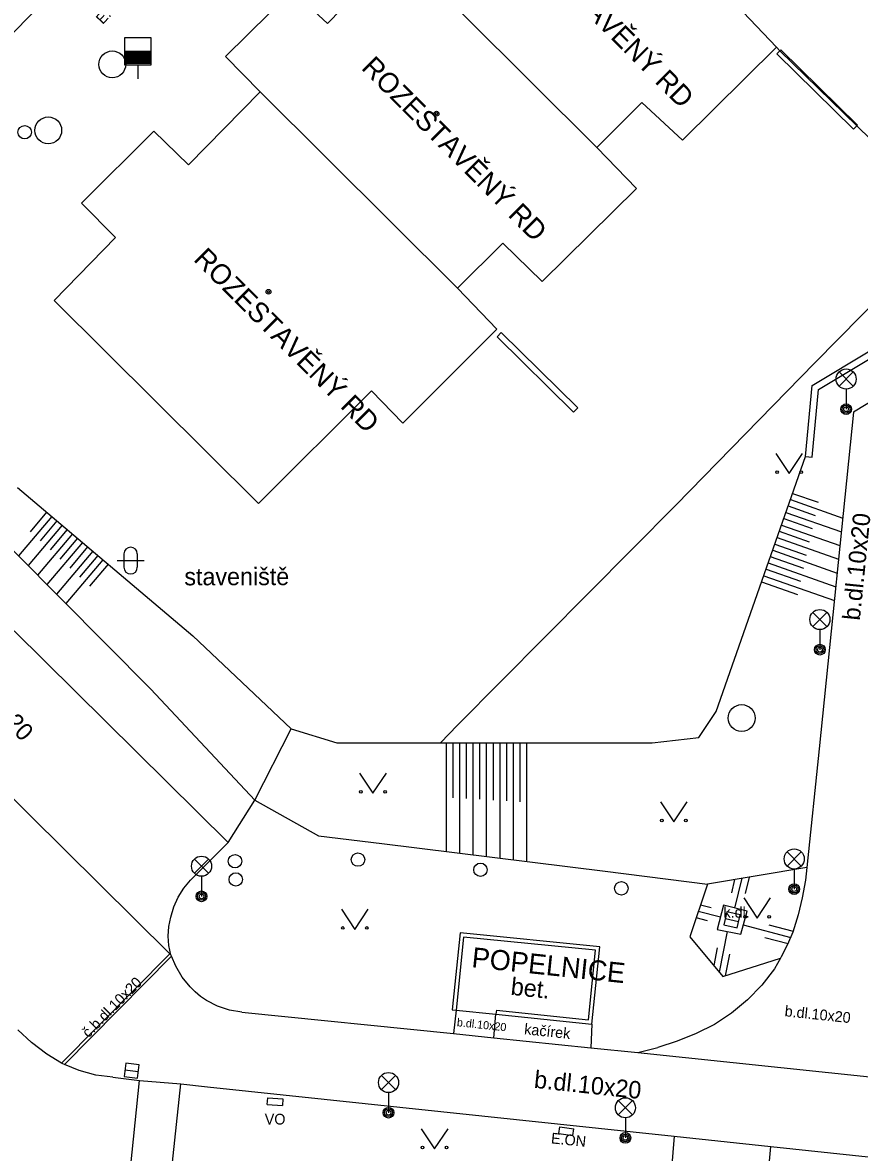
# Model space of a CAD drawing. Extents: x -598233 to -596890, y -1157848 to -1156431.
# Drawn here: x -597870.05 to -597838.81, y -1156760.28 to -1156718.14 of the extents above; entities that cross this region are included whole.
import ezdxf

# ---------------------------------------------------------------- set-up
doc = ezdxf.new("R2010")
doc.units = 0
for name, color, linetype in [('Level 10', 7, 'Continuous'), ('Level 11', 7, 'Continuous'), ('Level 14', 7, 'Continuous'), ('Level 15', 7, 'Continuous'), ('Level 24', 7, 'Continuous'), ('Level 27', 7, 'Continuous'), ('Level 28', 7, 'Continuous'), ('Level 33', 7, 'Continuous'), ('Level 36', 7, 'Continuous'), ('Level 39', 7, 'Continuous'), ('Level 40', 7, 'Continuous'), ('Level 41', 7, 'Continuous'), ('Level 42', 7, 'Continuous'), ('Level 5', 7, 'Continuous'), ('Level 7', 7, 'Continuous')]:
    doc.layers.add(name, color=color, linetype=linetype)

msp = doc.modelspace()

# ---------------------------------------------------------------- linework, layer by layer
at = {"layer": 'Level 10'}
for points in [[(-597870.36, -1156740.83), (-597862.38, -1156748.72)], [(-597862.38, -1156748.72), (-597863.78, -1156750.13)], [(-597864.51, -1156751.5), (-597864.4, -1156751.12), (-597864.24, -1156750.76), (-597864.03, -1156750.43), (-597863.78, -1156750.13)], [(-597864.51, -1156752.91), (-597864.59, -1156752.56), (-597864.62, -1156752.21), (-597864.59, -1156751.85), (-597864.51, -1156751.5)], [(-597863.79, -1156754.1), (-597864.09, -1156753.74), (-597864.33, -1156753.34), (-597864.49, -1156752.96), (-597864.51, -1156752.91)], [(-597863.19, -1156754.61), (-597863.41, -1156754.46), (-597863.61, -1156754.29), (-597863.79, -1156754.1)], [(-597861.86, -1156755.05), (-597862.32, -1156754.97), (-597862.77, -1156754.82), (-597863.19, -1156754.61)], [(-597861.86, -1156755.05), (-597853.96, -1156755.85)], [(-597868.54, -1156756.98), (-597868.59, -1156756.95), (-597869.14, -1156756.61), (-597869.71, -1156756.18), (-597870.23, -1156755.71)], [(-597853.96, -1156755.85), (-597852.46, -1156756.01), (-597848.84, -1156756.38)], [(-597848.84, -1156756.38), (-597847.09, -1156756.56), (-597834.63, -1156757.86)], [(-597866.68, -1156757.48), (-597867.32, -1156757.4), (-597867.94, -1156757.23), (-597868.49, -1156757), (-597868.54, -1156756.98)], [(-597866.68, -1156757.48), (-597865.68, -1156757.6)], [(-597865.68, -1156757.6), (-597864.14, -1156757.72)], [(-597864.14, -1156757.72), (-597863.15, -1156757.83)], [(-597863.15, -1156757.83), (-597845.73, -1156759.67)], [(-597845.73, -1156759.67), (-597842.12, -1156760.06)], [(-597842.12, -1156760.06), (-597837.67, -1156760.53)]]:
    msp.add_lwpolyline(points, dxfattribs=at)
at = {"layer": 'Level 11'}
for points in [[(-597859.3, -1156707.25), (-597874.48, -1156722.65), (-597883.98, -1156732.24)], [(-597841.75, -1156719.16), (-597838.89, -1156721.97)], [(-597840.58, -1156731.68), (-597831.59, -1156726.28)], [(-597831.26, -1156727.97), (-597839.03, -1156732.67)], [(-597852.18, -1156729.7), (-597849.33, -1156732.51)], [(-597840.83, -1156734.33), (-597840.58, -1156731.68)], [(-597839.03, -1156732.67), (-597840.32, -1156745.23)], [(-597881.59, -1156736.03), (-597864.55, -1156752.87), (-597864.51, -1156752.91)], [(-597862.38, -1156748.72), (-597861.38, -1156747.14), (-597860.03, -1156744.48)], [(-597853.81, -1156744.35), (-597854.45, -1156745.01)], [(-597840.32, -1156745.23), (-597840.78, -1156749.65)], [(-597840.78, -1156749.65), (-597840.83, -1156750.12)], [(-597840.83, -1156750.12), (-597840.95, -1156750.78), (-597841.1, -1156751.42), (-597841.3, -1156752.06)], [(-597843.89, -1156751.06), (-597844.12, -1156751.97)], [(-597843.01, -1156751.28), (-597843.89, -1156751.06)], [(-597843.24, -1156752.14), (-597843.01, -1156751.28)], [(-597844.12, -1156751.97), (-597843.24, -1156752.14)], [(-597841.3, -1156752.06), (-597841.5, -1156752.53), (-597841.73, -1156752.99), (-597841.76, -1156753.04), (-597841.99, -1156753.43)], [(-597868.59, -1156756.95), (-597864.55, -1156752.87)], [(-597868.49, -1156757), (-597864.49, -1156752.96)], [(-597841.99, -1156753.43), (-597842.46, -1156754.04), (-597842.99, -1156754.59), (-597843.59, -1156755.09), (-597844.23, -1156755.51)], [(-597853.86, -1156754.98), (-597853.96, -1156755.85)], [(-597853.86, -1156754.98), (-597852.38, -1156755.13)], [(-597852.46, -1156756.01), (-597852.38, -1156755.13)], [(-597848.8, -1156755.5), (-597848.84, -1156756.38)], [(-597844.23, -1156755.51), (-597844.91, -1156755.85), (-597845.62, -1156756.13), (-597846.34, -1156756.37)], [(-597847.09, -1156756.56), (-597846.34, -1156756.37)], [(-597868.15, -1156783.1), (-597867.92, -1156779.12), (-597867.24, -1156772.79), (-597865.68, -1156757.6)], [(-597866.6, -1156783.2), (-597866.36, -1156779.14), (-597865.77, -1156773.02), (-597864.14, -1156757.72)], [(-597845.73, -1156759.67), (-597845.94, -1156762.26), (-597845.98, -1156762.7)], [(-597842.4, -1156763.08), (-597842.12, -1156760.06)]]:
    msp.add_lwpolyline(points, dxfattribs=at)
at = {"layer": 'Level 14'}
for points in [[(-597873.63, -1156734.58), (-597865.26, -1156743)], [(-597844.16, -1156743.83), (-597840.83, -1156734.33)], [(-597870.24, -1156735.48), (-597863.69, -1156741.01)], [(-597863.69, -1156741.01), (-597860.03, -1156744.48)], [(-597865.26, -1156743), (-597861.38, -1156747.14)], [(-597844.81, -1156744.81), (-597844.16, -1156743.83)], [(-597860.03, -1156744.48), (-597858.32, -1156745.01)], [(-597858.32, -1156745.01), (-597854.45, -1156745.01), (-597846.55, -1156745.01)], [(-597846.55, -1156745.01), (-597844.81, -1156744.81)], [(-597861.38, -1156747.14), (-597859, -1156748.47)], [(-597859, -1156748.47), (-597856.64, -1156748.76)], [(-597856.64, -1156748.76), (-597848.31, -1156749.79)], [(-597848.31, -1156749.79), (-597844.49, -1156750.27)], [(-597840.78, -1156749.65), (-597844.49, -1156750.27)], [(-597844.49, -1156750.27), (-597845.15, -1156752.24)], [(-597845.15, -1156752.24), (-597843.91, -1156753.72)], [(-597843.91, -1156753.72), (-597841.76, -1156753.04)]]:
    msp.add_lwpolyline(points, dxfattribs=at)
at = {"layer": 'Level 15'}
for points in [[(-597841.31, -1156735.7), (-597840.36, -1156736.03)], [(-597841.48, -1156736.17), (-597840.47, -1156736.52)], [(-597841.39, -1156735.93), (-597839.44, -1156736.62)], [(-597868.96, -1156736.56), (-597870.2, -1156738.03)], [(-597869.15, -1156736.4), (-597869.76, -1156737.13)], [(-597868.77, -1156736.73), (-597869.39, -1156737.47)], [(-597841.64, -1156736.64), (-597840.58, -1156737.01)], [(-597841.56, -1156736.41), (-597839.49, -1156737.13)], [(-597868.57, -1156736.89), (-597869.84, -1156738.39)], [(-597868.38, -1156737.05), (-597869.02, -1156737.81)], [(-597841.81, -1156737.11), (-597840.69, -1156737.51)], [(-597841.72, -1156736.88), (-597839.54, -1156737.64)], [(-597868.19, -1156737.21), (-597869.49, -1156738.75)], [(-597867.81, -1156737.53), (-597869.14, -1156739.1)], [(-597868, -1156737.37), (-597868.66, -1156738.15)], [(-597841.89, -1156737.35), (-597839.59, -1156738.15)], [(-597867.43, -1156737.85), (-597868.78, -1156739.46)], [(-597867.62, -1156737.69), (-597868.29, -1156738.49)], [(-597842.05, -1156737.82), (-597839.65, -1156738.67)], [(-597841.97, -1156737.59), (-597840.8, -1156738)], [(-597867.05, -1156738.18), (-597868.43, -1156739.81)], [(-597867.24, -1156738.02), (-597867.92, -1156738.83)], [(-597866.86, -1156738.34), (-597867.55, -1156739.16)], [(-597842.22, -1156738.29), (-597839.7, -1156739.18)], [(-597842.14, -1156738.06), (-597840.9, -1156738.49)], [(-597842.38, -1156738.77), (-597839.75, -1156739.69)], [(-597842.3, -1156738.53), (-597841.01, -1156738.98)], [(-597842.47, -1156739), (-597841.12, -1156739.47)], [(-597854.24, -1156745.01), (-597854.24, -1156749.06)], [(-597853.99, -1156745.01), (-597853.99, -1156747.05)], [(-597853.74, -1156745.01), (-597853.74, -1156749.12)], [(-597853.49, -1156745.01), (-597853.49, -1156747.08)], [(-597853.24, -1156745.01), (-597853.24, -1156749.18)], [(-597852.99, -1156745.01), (-597852.99, -1156747.11)], [(-597852.74, -1156745.01), (-597852.74, -1156749.24)], [(-597852.49, -1156745.01), (-597852.49, -1156747.14)], [(-597852.24, -1156745.01), (-597852.24, -1156749.3)], [(-597851.99, -1156745.01), (-597851.99, -1156747.17)], [(-597851.74, -1156745.01), (-597851.74, -1156749.37)], [(-597851.49, -1156745.01), (-597851.49, -1156747.2)], [(-597851.24, -1156745.01), (-597851.24, -1156749.43)], [(-597843.58, -1156750.6), (-597843.46, -1156750.1)], [(-597843.47, -1156751.17), (-597843.19, -1156750.05)], [(-597843.07, -1156750.62), (-597842.92, -1156750.01)], [(-597844.35, -1156751.16), (-597844.75, -1156751.06)], [(-597844, -1156751.5), (-597844.83, -1156751.29)], [(-597844.49, -1156751.64), (-597844.91, -1156751.53)], [(-597843.15, -1156751.79), (-597841.38, -1156752.26)], [(-597842.19, -1156751.79), (-597841.29, -1156752.03)], [(-597843.75, -1156752.04), (-597844.05, -1156753.56)], [(-597842.35, -1156752.26), (-597841.48, -1156752.49)], [(-597844.13, -1156752.65), (-597844.25, -1156753.31)], [(-597843.66, -1156752.89), (-597843.82, -1156753.69)]]:
    msp.add_lwpolyline(points, dxfattribs=at)
at = {"layer": 'Level 24'}
for points in [[(-597860.92, -1156758.49), (-597860.9, -1156758.24)], [(-597860.92, -1156758.49), (-597860.35, -1156758.53)], [(-597860.9, -1156758.24), (-597860.33, -1156758.28)], [(-597860.33, -1156758.28), (-597860.35, -1156758.53)], [(-597850.03, -1156759.58), (-597850, -1156759.33)], [(-597850, -1156759.33), (-597849.48, -1156759.4)], [(-597849.51, -1156759.65), (-597849.48, -1156759.4)], [(-597850.03, -1156759.58), (-597849.51, -1156759.65)]]:
    msp.add_lwpolyline(points, dxfattribs=at)
at = {"layer": 'Level 27'}
for p, q in [((-597843.8137, -1156751.5541), (-597843.3263, -1156751.6659)), ((-597866.2282, -1156757.1999), (-597865.7318, -1156757.2601))]:
    msp.add_line(p, q, dxfattribs=at)
for points in [[(-597843.8696, -1156751.7978), (-597843.3822, -1156751.9096), (-597843.2704, -1156751.4222), (-597843.7578, -1156751.3104)], [(-597866.2583, -1156757.4481), (-597865.7619, -1156757.5083), (-597865.7017, -1156757.0119), (-597866.1981, -1156756.9517)]]:
    msp.add_lwpolyline(points, close=True, dxfattribs=at)
for centre in [(-597866.7, -1156719.7), (-597869.09, -1156722.16), (-597843.21, -1156744.08)]:
    msp.add_circle(centre, 0.5, dxfattribs=at)
at = {"layer": 'Level 28'}
for p, q in [((-597866.25, -1156719.21), (-597865.25, -1156719.21)), ((-597866.25, -1156719.26), (-597865.25, -1156719.26)), ((-597866.25, -1156719.31), (-597865.25, -1156719.31)), ((-597866.25, -1156719.36), (-597865.25, -1156719.36)), ((-597866.25, -1156719.41), (-597865.25, -1156719.41)), ((-597866.25, -1156719.46), (-597865.25, -1156719.46)), ((-597866.25, -1156719.51), (-597865.25, -1156719.51)), ((-597866.25, -1156719.56), (-597865.25, -1156719.56)), ((-597866.25, -1156719.61), (-597865.25, -1156719.61)), ((-597866.25, -1156719.66), (-597865.25, -1156719.66)), ((-597865.75, -1156719.71), (-597865.75, -1156720.24))]:
    msp.add_line(p, q, dxfattribs=at)
msp.add_lwpolyline([(-597866.25, -1156719.71), (-597865.25, -1156719.71), (-597865.25, -1156718.71), (-597866.25, -1156718.71)], close=True, dxfattribs=at)
for centre in [(-597869.97, -1156722.23), (-597862.12, -1156749.42), (-597857.53, -1156749.36), (-597852.96, -1156749.74), (-597862.09, -1156750.1), (-597847.7, -1156750.43)]:
    msp.add_circle(centre, 0.25, dxfattribs=at)
at = {"layer": 'Level 33'}
for p, q in [((-597839.575, -1156731.7), (-597839.045, -1156731.17)), ((-597839.575, -1156731.17), (-597839.045, -1156731.7)), ((-597839.31, -1156731.81), (-597839.31, -1156732.56)), ((-597840.555, -1156740.67), (-597840.025, -1156740.14)), ((-597840.555, -1156740.14), (-597840.025, -1156740.67)), ((-597840.29, -1156740.78), (-597840.29, -1156741.53)), ((-597863.635, -1156749.87), (-597863.105, -1156749.34)), ((-597863.635, -1156749.34), (-597863.105, -1156749.87)), ((-597841.515, -1156749.6), (-597840.985, -1156749.07)), ((-597841.515, -1156749.07), (-597840.985, -1156749.6)), ((-597841.25, -1156749.71), (-597841.25, -1156750.46)), ((-597863.37, -1156749.98), (-597863.37, -1156750.73)), ((-597856.655, -1156757.94), (-597856.125, -1156757.41)), ((-597856.655, -1156757.41), (-597856.125, -1156757.94)), ((-597856.39, -1156758.05), (-597856.39, -1156758.8)), ((-597847.815, -1156758.88), (-597847.285, -1156758.35)), ((-597847.815, -1156758.35), (-597847.285, -1156758.88)), ((-597847.55, -1156758.99), (-597847.55, -1156759.74))]:
    msp.add_line(p, q, dxfattribs=at)
for centre, radius in [((-597839.31, -1156731.435), 0.375), ((-597839.31, -1156732.56), 0.2), ((-597839.31, -1156732.56), 0.1445), ((-597839.31, -1156732.56), 0.0876), ((-597840.29, -1156740.405), 0.375), ((-597840.29, -1156741.53), 0.2), ((-597840.29, -1156741.53), 0.1445), ((-597840.29, -1156741.53), 0.0876), ((-597863.37, -1156749.605), 0.375), ((-597841.25, -1156749.335), 0.375), ((-597863.37, -1156750.73), 0.2), ((-597863.37, -1156750.73), 0.1445), ((-597841.25, -1156750.46), 0.2), ((-597841.25, -1156750.46), 0.1445), ((-597841.25, -1156750.46), 0.0876), ((-597863.37, -1156750.73), 0.0876), ((-597856.39, -1156757.675), 0.375), ((-597856.39, -1156758.8), 0.2), ((-597847.55, -1156758.615), 0.375), ((-597856.39, -1156758.8), 0.1445), ((-597856.39, -1156758.8), 0.0876), ((-597847.55, -1156759.74), 0.2), ((-597847.55, -1156759.74), 0.1445), ((-597847.55, -1156759.74), 0.0876)]:
    msp.add_circle(centre, radius, dxfattribs=at)
at = {"layer": 'Level 36'}
for p, q in [((-597866.266, -1156737.956), (-597866.266, -1156738.456)), ((-597865.766, -1156737.956), (-597865.766, -1156738.456)), ((-597866.516, -1156738.206), (-597865.516, -1156738.206))]:
    msp.add_line(p, q, dxfattribs=at)
for points in [[(-597841.94, -1156734.21), (-597841.44, -1156734.96), (-597840.94, -1156734.21)], [(-597857.47, -1156746.13), (-597856.97, -1156746.88), (-597856.47, -1156746.13)], [(-597846.24, -1156747.2), (-597845.74, -1156747.95), (-597845.24, -1156747.2)], [(-597843.13, -1156750.79), (-597842.63, -1156751.54), (-597842.13, -1156750.79)], [(-597858.15, -1156751.21), (-597857.65, -1156751.96), (-597857.15, -1156751.21)], [(-597855.17, -1156759.4), (-597854.67, -1156760.15), (-597854.17, -1156759.4)]]:
    msp.add_lwpolyline(points, dxfattribs=at)
for centre in [(-597841.8902, -1156734.9098), (-597840.9908, -1156734.9098), (-597857.4202, -1156746.8298), (-597856.5208, -1156746.8298), (-597846.1902, -1156747.8998), (-597845.2908, -1156747.8998), (-597843.0802, -1156751.4898), (-597842.1808, -1156751.4898), (-597858.1002, -1156751.9098), (-597857.2008, -1156751.9098), (-597855.1202, -1156760.0998), (-597854.2208, -1156760.0998)]:
    msp.add_circle(centre, 0.05, dxfattribs=at)
for centre, start, end in [((-597866.0157, -1156737.9563), 0, 180), ((-597866.0157, -1156738.4563), 180, 0)]:
    msp.add_arc(centre, 0.25, start, end, dxfattribs=at)
at = {"layer": 'Level 39'}
for centre, radius in [((-597854.6, -1156721.54), 0.09), ((-597854.6, -1156721.54), 0.0398), ((-597860.87, -1156728.18), 0.09), ((-597860.87, -1156728.18), 0.0398)]:
    msp.add_circle(centre, radius, dxfattribs=at)
at = {"layer": 'Level 5'}
for points in [[(-597868.87, -1156728.5), (-597866.58, -1156726.15), (-597867.85, -1156724.87), (-597865.15, -1156722.19), (-597863.86, -1156723.44), (-597861.18, -1156720.72), (-597862.47, -1156719.4), (-597859.99, -1156716.94), (-597858.67, -1156718.18), (-597856, -1156715.44)], [(-597848.61, -1156722.8), (-597856, -1156715.44)], [(-597843.4, -1156717.49), (-597841.91, -1156719.06), (-597845.42, -1156722.53), (-597846.94, -1156721.12), (-597848.61, -1156722.8), (-597847.13, -1156724.33), (-597850.65, -1156727.8), (-597852.13, -1156726.37), (-597853.82, -1156728.04), (-597852.35, -1156729.58), (-597855.86, -1156733.08)], [(-597861.18, -1156720.72), (-597853.82, -1156728.04)], [(-597855.86, -1156733.08), (-597857.03, -1156731.88), (-597861.24, -1156736.08), (-597868.87, -1156728.5)]]:
    msp.add_lwpolyline(points, dxfattribs=at)
at = {"layer": 'Level 7'}
for points in [[(-597841.91, -1156719.06), (-597841.78, -1156719.19)], [(-597841.78, -1156719.19), (-597841.9, -1156719.31)], [(-597841.9, -1156719.31), (-597839.04, -1156722.12)], [(-597841.75, -1156719.16), (-597841.78, -1156719.19)], [(-597841.78, -1156719.19), (-597838.91, -1156721.99)], [(-597838.91, -1156721.99), (-597838.89, -1156721.97)], [(-597839.04, -1156722.12), (-597838.91, -1156721.99)], [(-597838.91, -1156721.99), (-597835.27, -1156725.55)], [(-597840.48, -1156730.83), (-597835.27, -1156725.55)], [(-597840.34, -1156731.83), (-597831.53, -1156726.54)], [(-597852.34, -1156729.86), (-597852.18, -1156729.7)], [(-597852.34, -1156729.86), (-597849.49, -1156732.67)], [(-597845.67, -1156736.14), (-597840.48, -1156730.83)], [(-597840.58, -1156734.35), (-597840.34, -1156731.83)], [(-597849.49, -1156732.67), (-597849.33, -1156732.51)], [(-597840.83, -1156734.33), (-597840.58, -1156734.35)], [(-597853.81, -1156744.35), (-597845.67, -1156736.14)], [(-597853.72, -1156752.09), (-597854.01, -1156754.96)], [(-597853.59, -1156752.25), (-597853.86, -1156754.98)], [(-597848.5, -1156752.61), (-597853.72, -1156752.09)], [(-597848.66, -1156752.74), (-597853.59, -1156752.25)], [(-597848.93, -1156755.34), (-597848.66, -1156752.74)], [(-597848.8, -1156755.5), (-597848.5, -1156752.61)], [(-597854.01, -1156754.96), (-597853.86, -1156754.98)], [(-597852.36, -1156754.98), (-597852.38, -1156755.13)], [(-597852.38, -1156755.13), (-597848.8, -1156755.5)], [(-597852.36, -1156754.98), (-597848.93, -1156755.34)]]:
    msp.add_lwpolyline(points, dxfattribs=at)

# ---------------------------------------------------------------- texts
at = {"layer": 'Level 40'}
for s, height, rotation, p in [('b.dl.10x20', 0.65, 84.23557, (-597838.8, -1156740.46)), ('b.dl.10x20', 0.65, 313.51362, (-597872.82, -1156742.08)), ('č.b.dl.10x20', 0.4, 45.28294, (-597867.59, -1156756.03)), ('bet.', 0.65, 354, (-597851.85, -1156754.4)), ('b.dl.10x20', 0.4, 353.98416, (-597841.62, -1156755.2)), ('b.dl.10x20', 0.3, 353.98416, (-597853.85, -1156755.57)), ('kačírek', 0.4, 353.98416, (-597851.34, -1156755.87)), ('b.dl.10x20', 0.65, 353.98416, (-597850.98, -1156757.87))]:
    msp.add_text(s, height=height, rotation=rotation, dxfattribs=at).set_placement(p)
msp.add_text('k.dl.', height=0.4, dxfattribs=at).set_placement((-597843.89, -1156751.52))
at = {"layer": 'Level 41'}
for s, height, rotation, p in [('ROZESTAVĚNÝ RD', 0.75, 315, (-597851.96, -1156714.88)), ('E.ON+RWE', 0.4, 46.90011, (-597867.06, -1156718.23)), ('ROZESTAVĚNÝ RD', 0.75, 315, (-597857.44, -1156719.86)), ('ROZESTAVĚNÝ RD', 0.75, 315, (-597863.7, -1156727)), ('POPELNICE', 0.75, 354, (-597853.31, -1156753.37)), ('E.ON', 0.4, 354, (-597850.34, -1156759.94))]:
    msp.add_text(s, height=height, rotation=rotation, dxfattribs=at).set_placement(p)
msp.add_text('VO', height=0.4, dxfattribs=at).set_placement((-597861.01, -1156759.24))
at = {"layer": 'Level 42'}
msp.add_text('staveniště', height=0.65, rotation=0.13416, dxfattribs=at).set_placement((-597864.01, -1156739.13))

doc.saveas('drawing.dxf')
